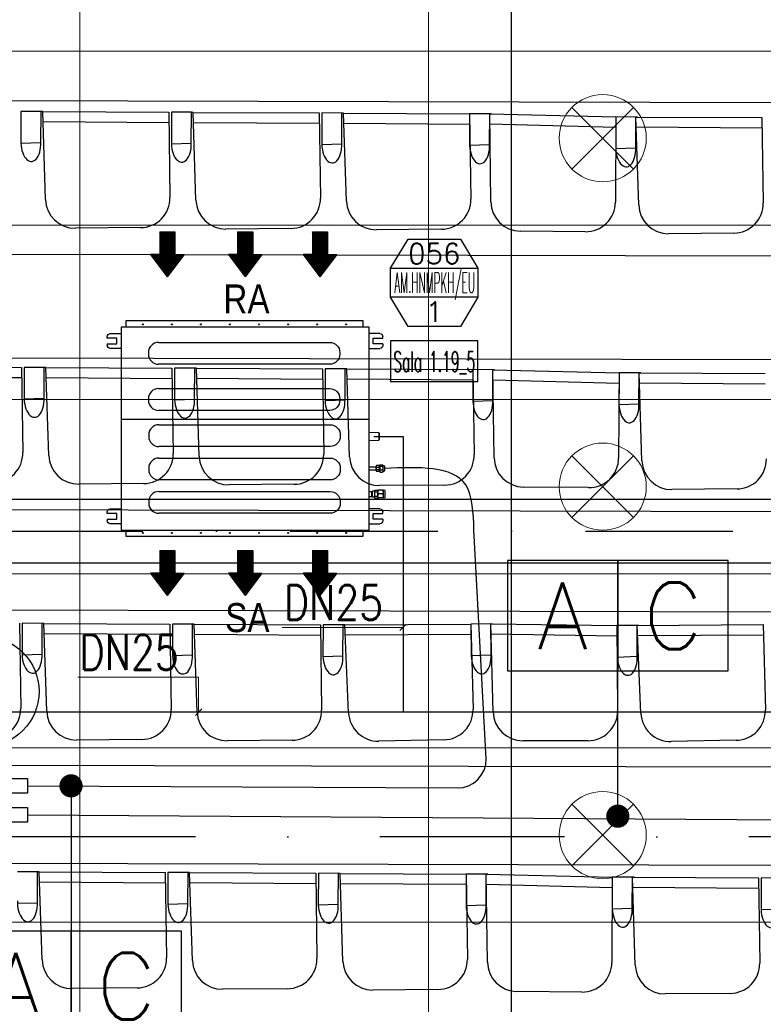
# Model space of a CAD drawing. Header units: millimetres. Extents: x -32221 to 212500, y 31663 to 93766.
# Tile 285 of 340: x 83692 to 86252, y 54230 to 57621. Entities that reach past the tile are written whole.
import ezdxf
from ezdxf.enums import TextEntityAlignment as Align

# ---------------------------------------------------------------- set-up
doc = ezdxf.new("R2010")
doc.units = ezdxf.units.MM
doc.linetypes.add('DASHDOTX2', pattern=[50.8, 25.4, -12.7, 0, -12.7])
for name, color, linetype in [('DVM_INDOOR', 104, 'Continuous'), ('DVM_INOUT_MARK', 3, 'Continuous'), ('DVM_INOUT_NAME', 7, 'Continuous'), ('DVM_JOINT', 1, 'Continuous'), ('DVM_PIPE', 3, 'Continuous'), ('DVM_PIPE_MARK', 6, 'Continuous'), ('osie', 250, 'Continuous'), ('Sciany', 250, 'Continuous'), ('skropliny', 5, 'Continuous'), ('Wyposazenie', 250, 'Continuous')]:
    doc.layers.add(name, color=color, linetype=linetype)
for name, color, linetype, lineweight in [('DVM_PMAT_MARK', 6, 'Continuous', 25), ('kasetony', 42, 'Continuous', 5), ('lampy', 30, 'Continuous', 9), ('opis', 250, 'Continuous', 15)]:
    doc.layers.add(name, color=color, linetype=linetype, lineweight=lineweight)
doc.styles.add('DVM_DEFAULT', font='romans.shx', dxfattribs={"bigfont": 'whgtxt.shx'})
doc.styles.get("Standard").update_dxf_attribs({"font": 'ARIALN.TTF'})

# ---------------------------------------------------------------- blocks, each defined once
blk = doc.blocks.new('INOUT_MARK')
at = {"layer": 'DVM_INOUT_MARK', "color": 0}
for p, q in [((-600, 1560), (600, 1560)), ((600, 1160), (-600, 1160))]:
    blk.add_line(p, q, dxfattribs=at)
blk.add_lwpolyline([(-360, 1960), (360, 1960), (600, 1560), (600, 1160), (360, 760), (-360, 760), (-600, 1160), (-600, 1560), (-360, 1960)], dxfattribs=at)
at = {"layer": 'DVM_INOUT_NAME'}
blk.add_lwpolyline([(-600, 0), (600, 0), (600, 560), (-600, 560)], close=True, dxfattribs=at)
at = {"layer": 'DVM_INOUT_MARK', "color": 0, "style": 'DVM_DEFAULT'}
for tag, p in [('CAP', (0, 1760)), ('NO', (0, 960))]:
    blk.add_attdef(tag, text='', height=280, dxfattribs=at).set_placement(p, align=Align.MIDDLE_CENTER)
for tag, width, p, p2 in [('MNAME', 0.53094, (-549, 1220), (563, 1220)), ('QTY', 0.517418, (710, 1220), (1089, 1220))]:
    blk.add_attdef(tag, text='', height=280, dxfattribs=dict(at, width=width)).set_placement(p, p2, align=Align.FIT)
at = {"layer": 'DVM_INOUT_NAME', "style": 'DVM_DEFAULT', "width": 1.097081}
blk.add_attdef('INAME', text='', height=280, dxfattribs=at).set_placement((-562, 134), (564, 134), align=Align.FIT)
blk = doc.blocks.new('Direction')
at = {"layer": 'DVM_INDOOR', "color": 1}
for p, q in [((-35, 693.8), (35, 693.8)), ((-35, 693.8), (-35, 588.8)), ((35, 693.8), (35, 588.8)), ((-35, 588.8), (-77, 588.8)), ((-77, 588.8), (0, 487.3)), ((77, 588.8), (0, 487.3)), ((35, 588.8), (77, 588.8))]:
    blk.add_line(p, q, dxfattribs=at)
blk = doc.blocks.new('ID_D_G_D_1_T')
at = {"layer": 'DVM_INDOOR'}
h = blk.add_hatch(dxfattribs=at)
h.set_pattern_fill('ANSI31', color=1, scale=0.75)
h.set_pattern_definition([(45, (-97.4602, 125.541), (-1.683798, 1.683798), [])])
h.paths.add_polyline_path([(-265.5, 522.6), (-207.8, 598.7), (-239.3, 598.7), (-239.3, 677.4), (-291.8, 677.4), (-291.8, 598.7), (-323.3, 598.7)])
h = blk.add_hatch(dxfattribs=at)
h.set_pattern_fill('ANSI31', color=1, scale=0.75)
h.set_pattern_definition([(45, (2.5398, 125.541), (-1.683798, 1.683798), [])])
h.paths.add_polyline_path([(2.5, 522.6), (60.3, 598.7), (28.8, 598.7), (28.8, 677.4), (-23.7, 677.4), (-23.7, 598.7), (-55.2, 598.7)])
h = blk.add_hatch(dxfattribs=at)
h.set_pattern_fill('ANSI31', color=1, scale=0.75)
h.set_pattern_definition([(45, (102.5398, 125.541), (-1.683798, 1.683798), [])])
h.paths.add_polyline_path([(260.1, 522.6), (317.8, 598.7), (286.3, 598.7), (286.3, 677.4), (233.8, 677.4), (233.8, 598.7), (202.3, 598.7)])
h = blk.add_hatch(dxfattribs=at)
h.set_pattern_fill('ANSI31', color=1, scale=0.75)
h.set_pattern_definition([(45, (-97.4602, -971.7816), (-1.683798, 1.683798), [])])
h.paths.add_polyline_path([(-265.5, -574.8), (-207.8, -498.6), (-239.3, -498.6), (-239.3, -419.9), (-291.8, -419.9), (-291.8, -498.6), (-323.3, -498.6)])
h = blk.add_hatch(dxfattribs=at)
h.set_pattern_fill('ANSI31', color=1, scale=0.75)
h.set_pattern_definition([(45, (2.5398, -971.7816), (-1.683798, 1.683798), [])])
h.paths.add_polyline_path([(2.5, -574.8), (60.3, -498.6), (28.8, -498.6), (28.8, -419.9), (-23.7, -419.9), (-23.7, -498.6), (-55.2, -498.6)])
h = blk.add_hatch(dxfattribs=at)
h.set_pattern_fill('ANSI31', color=1, scale=0.75)
h.set_pattern_definition([(45, (102.5398, -971.7816), (-1.683798, 1.683798), [])])
h.paths.add_polyline_path([(260.1, -574.8), (317.8, -498.6), (286.3, -498.6), (286.3, -419.9), (233.8, -419.9), (233.8, -498.6), (202.3, -498.6)])
at = {"layer": 'DVM_INDOOR', "color": 0}
for p, q in [((-424.9, 349.2), (-424.9, -350.8)), ((429, 349.2), (-424.9, 349.2)), ((409, 371), (-408.6, 371)), ((-408.6, 371), (-408.6, 349.2)), ((409, 349.2), (409, 371)), ((429, 275.6), (429, 349.2)), ((-472.2, 311.1), (-472.2, 316.6)), ((-439.2, 311.1), (-472.2, 311.1)), ((-462.2, 326.6), (-424.9, 326.6)), ((-439.2, 291.1), (-439.2, 311.1)), ((466.4, 326.6), (429, 326.6)), ((443.3, 291.1), (443.3, 311.1)), ((443.3, 311.1), (476.4, 311.1)), ((476.4, 311.1), (476.4, 316.6)), ((-472.2, 291.1), (-472.2, 285.6)), ((-472.2, 291.1), (-439.2, 291.1)), ((-424.9, 275.6), (-462.2, 275.6)), ((-295.6, 296.3), (293.4, 296.3)), ((429, -350.8), (429, 275.6)), ((429, 275.6), (466.4, 275.6)), ((473.4, 291.1), (443.3, 291.1)), ((476.4, 291.1), (473.4, 291.1)), ((476.4, 291.1), (476.4, 285.6)), ((-330.7, 261.2), (-330.7, 256.2)), ((328.5, 261.2), (328.5, 256.2)), ((293.4, 221.1), (-295.6, 221.1)), ((-295.6, 137.3), (293.4, 137.3)), ((-330.7, 102.2), (-330.7, 97.2)), ((328.5, 102.2), (328.5, 97.2)), ((293.4, 62.1), (-295.6, 62.1)), ((429, 31.3), (-424.9, 31.3)), ((-294.4, 12.9), (294.6, 12.9)), ((-329.5, -22.2), (-329.5, -27.2)), ((329.8, -22.2), (329.8, -27.2)), ((462.8, -14.8), (429, -13.6)), ((462.8, -14.8), (462.8, -27.3)), ((462.8, -27.3), (462.8, -39.9)), ((463.8, -15.8), (463.8, -38.9)), ((294.6, -62.3), (-294.4, -62.3)), ((429, -41.1), (462.8, -39.9)), ((-294.4, -102.1), (294.6, -102.1)), ((453.4, -133.2), (429, -133)), ((453.4, -130.3), (453.4, -130.8)), ((453.4, -137.4), (453.4, -130.8)), ((453.4, -137.4), (453.4, -130.8)), ((453.4, -142.7), (453.4, -133.2)), ((453.4, -142.7), (453.4, -133.2)), ((453.4, -142.7), (453.4, -133.2)), ((465.4, -128.1), (454.7, -128.1)), ((454.7, -133), (465.4, -133)), ((466.8, -126), (465.4, -127.4)), ((465.4, -128.2), (465.4, -127.4)), ((465.4, -148.4), (465.4, -128.2)), ((467.6, -125.3), (475.7, -125.3)), ((467.6, -130.2), (475.7, -130.2)), ((477.9, -127.4), (476.5, -126)), ((483.4, -130.4), (477.9, -127.4)), ((477.9, -128.2), (477.9, -127.4)), ((477.9, -148.4), (477.9, -128.2)), ((483.4, -145.4), (483.4, -130.4)), ((-329.5, -137.2), (-329.5, -142.2)), ((329.8, -137.2), (329.8, -142.2)), ((429, -142.7), (453.4, -142.7)), ((429, -142.7), (453.4, -142.7)), ((453.4, -137.4), (453.4, -138.4)), ((453.4, -145), (453.4, -138.4)), ((453.4, -145), (453.4, -145.5)), ((465.4, -142.8), (454.7, -142.8)), ((465.4, -147.7), (454.7, -147.7)), ((465.4, -148.4), (466.8, -149.8)), ((467.6, -142.8), (475.7, -142.8)), ((467.6, -150.5), (475.7, -150.5)), ((476.5, -149.8), (477.9, -148.4)), ((477.9, -148.4), (483.4, -145.4)), ((294.6, -177.3), (-294.4, -177.3)), ((-294.4, -217.1), (294.6, -217.1)), ((438.3, -218), (429, -217.9)), ((429, -233.9), (438.3, -233.9)), ((429, -233.9), (438.3, -233.9)), ((440.3, -216.4), (438.3, -218)), ((438.3, -225.9), (438.3, -218)), ((438.3, -233.9), (438.3, -218)), ((438.3, -233.9), (438.3, -225.9)), ((438.3, -233.9), (440.3, -235.4)), ((448.6, -216.4), (440.3, -216.4)), ((440.3, -235.4), (440.3, -216.4)), ((440.3, -235.4), (448.6, -235.4)), ((448.6, -218.9), (448.6, -212)), ((448.6, -212), (458.6, -212)), ((458.6, -218.9), (448.6, -218.9)), ((448.6, -232.8), (448.6, -218.9)), ((448.6, -232.8), (458.6, -232.8)), ((448.6, -239.7), (448.6, -232.8)), ((458.6, -212), (458.6, -218.9)), ((458.9, -216.3), (458.6, -216.3)), ((458.6, -218.9), (458.6, -232.8)), ((458.6, -232.8), (458.6, -239.7)), ((458.6, -235.3), (458.9, -235.3)), ((459.4, -212.2), (458.9, -212.7)), ((458.9, -238.7), (458.9, -212.7)), ((476.3, -212.2), (461.5, -212.2)), ((476.3, -212.2), (461.5, -212.2)), ((476.3, -225.7), (461.5, -225.7)), ((478.9, -212.7), (478.4, -212.2)), ((484.9, -213.7), (478.9, -212.7)), ((478.9, -238.7), (478.9, -212.7)), ((484.9, -237.7), (484.9, -213.7)), ((-329.5, -252.2), (-329.5, -257.2)), ((329.8, -252.2), (329.8, -257.2)), ((448.6, -239.7), (458.6, -239.7)), ((458.9, -238.7), (459.4, -239.2)), ((476.3, -239.2), (461.5, -239.2)), ((478.4, -239.2), (478.9, -238.7)), ((478.9, -238.7), (484.9, -237.7)), ((-472.2, -292.7), (-472.2, -287.2)), ((-439.2, -292.7), (-472.2, -292.7)), ((-462.2, -277.2), (-424.9, -277.2)), ((-439.2, -312.7), (-439.2, -292.7)), ((294.6, -292.3), (-294.4, -292.3)), ((466.4, -277.2), (429, -277.2)), ((443.3, -312.7), (443.3, -292.7)), ((443.3, -292.7), (476.4, -292.7)), ((476.4, -292.7), (476.4, -287.2)), ((-472.2, -312.7), (-472.2, -318.2)), ((-472.2, -312.7), (-439.2, -312.7)), ((-424.9, -328.2), (-462.2, -328.2)), ((429, -328.2), (466.4, -328.2)), ((473.4, -312.7), (443.3, -312.7)), ((476.4, -312.7), (473.4, -312.7)), ((476.4, -312.7), (476.4, -318.2)), ((-424.9, -350.8), (429, -350.8)), ((-408.6, -350.8), (-408.6, -371)), ((-408.6, -371), (-408.1, -371)), ((-408.1, -371), (409, -371)), ((409, -371), (409, -351.3))]:
    blk.add_line(p, q, dxfattribs=at)
for centre in [(-349.9, 358.4), (-249.9, 358.4), (-149.9, 358.4), (-49.9, 358.4), (50.1, 358.4), (150.1, 358.4), (250.1, 358.4), (350.1, 358.4), (-349.9, -360), (-249.9, -360), (-149.9, -360), (-49.9, -360), (50.1, -360), (150.1, -360), (250.1, -360), (350.1, -360)]:
    blk.add_circle(centre, 1.6, dxfattribs=at)
at = {"layer": 'DVM_INDOOR', "color": 0, "extrusion": (0, 0, -1)}
for centre, radius, start, end in [((462.2, 316.6), 10, 0, 90), ((-466.4, 316.6), 10, 90, 180), ((462.2, 285.6), 10, 270, 0), ((-293.4, 261.2), 35.1, 90, 180), ((-466.4, 285.6), 10, 180, 270), ((-293.4, 256.2), 35.1, 180, 270), ((-293.4, 102.2), 35.1, 90, 180), ((-293.4, 97.2), 35.1, 180, 270), ((-294.6, -22.2), 35.1, 90, 180), ((-294.6, -27.2), 35.1, 180, 270), ((-294.6, -137.2), 35.1, 90, 180), ((-294.6, -142.2), 35.1, 180, 270), ((-294.6, -252.2), 35.1, 90, 180), ((-294.6, -257.2), 35.1, 180, 270), ((462.2, -287.2), 10, 0, 90), ((-466.4, -287.2), 10, 90, 180), ((462.2, -318.2), 10, 270, 0), ((-466.4, -318.2), 10, 180, 270), ((-409.5, -351.3), 0.5, 360, 90)]:
    blk.add_arc(centre, radius, start, end, dxfattribs=at)
at = {"layer": 'DVM_INDOOR', "color": 0}
for centre, radius, start, end in [((-295.6, 261.2), 35.1, 90, 180), ((-295.6, 256.2), 35.1, 180, 270), ((-295.6, 102.2), 35.1, 90, 180), ((-295.6, 97.2), 35.1, 180, 270), ((-294.4, -22.2), 35.1, 90, 180), ((-294.4, -27.2), 35.1, 180, 270), ((462.8, -15.8), 1, 0, 88.2), ((462.8, -38.9), 1, 271.8, 0), ((-294.4, -137.2), 35.1, 90, 180), ((-294.4, -142.2), 35.1, 180, 270), ((-294.4, -252.2), 35.1, 90, 180), ((-294.4, -257.2), 35.1, 180, 270)]:
    blk.add_arc(centre, radius, start, end, dxfattribs=at)
for points, knots in [([(454.7, -128.1), (454.7, -128.1), (454.6, -128.1), (454.4, -128.1), (454, -128.3), (453.7, -128.5), (453.6, -128.8), (453.5, -129.1), (453.4, -129.4), (453.4, -129.8), (453.4, -130.1), (453.4, -130.3)], [0, 0, 0, 0, 0.000013, 0.069041, 0.139275, 0.284826, 0.389711, 0.496275, 0.619531, 0.743075, 1, 1, 1, 1]), ([(453.4, -130.8), (453.4, -131), (453.4, -131.3), (453.4, -131.7), (453.5, -132), (453.6, -132.3), (453.8, -132.6), (454.1, -132.9), (454.4, -133), (454.6, -133), (454.7, -133), (454.7, -133)], [0, 0, 0, 0, 0.239182, 0.362776, 0.485496, 0.613466, 0.749358, 0.877858, 0.939112, 0.970034, 1, 1, 1, 1]), ([(454.7, -133), (454.7, -133), (454.6, -133), (454.4, -133.1), (454.1, -133.3), (453.8, -133.8), (453.6, -134.3), (453.5, -134.9), (453.4, -135.6), (453.4, -136.4), (453.4, -137), (453.4, -137.4)], [0, 0, 0, 0, 0.029886, 0.060825, 0.121941, 0.2487, 0.371948, 0.49607, 0.618809, 0.742992, 1, 1, 1, 1]), ([(467.6, -125.3), (466.6, -126.1), (465.9, -126.9), (465.9, -128.6), (466.6, -129.4), (467.6, -130.2)], [0, 0, 0, 0, 0.5, 0.5, 1, 1, 1, 1]), ([(467.6, -130.2), (467.1, -131.2), (466.7, -132.2), (466.1, -134.3), (465.9, -135.4), (465.9, -138.7), (466.6, -140.8), (467.6, -142.8)], [0, 0, 0, 0, 0.25, 0.25, 0.5, 0.5, 1, 1, 1, 1]), ([(475.7, -130.2), (476.7, -129.4), (477.4, -128.6), (477.4, -126.9), (476.7, -126.1), (475.7, -125.3)], [0, 0, 0, 0, 0.5, 0.5, 1, 1, 1, 1]), ([(475.7, -142.8), (476.2, -141.8), (476.6, -140.8), (477.2, -138.7), (477.4, -137.6), (477.4, -134.3), (476.7, -132.2), (475.7, -130.2)], [0, 0, 0, 0, 0.25, 0.25, 0.5, 0.5, 1, 1, 1, 1]), ([(453.4, -138.4), (453.4, -138.8), (453.4, -139.4), (453.4, -140.2), (453.5, -140.8), (453.6, -141.5), (453.8, -142.1), (454.1, -142.5), (454.4, -142.8), (454.6, -142.8), (454.7, -142.8), (454.7, -142.8)], [0, 0, 0, 0, 0.239, 0.36254, 0.485088, 0.61328, 0.74929, 0.877829, 0.939097, 0.970051, 1, 1, 1, 1]), ([(454.7, -142.8), (454.6, -142.8), (454.5, -142.8), (454.3, -142.9), (454, -143), (453.7, -143.3), (453.6, -143.5), (453.5, -143.8), (453.4, -144.1), (453.4, -144.5), (453.4, -144.8), (453.4, -145)], [0, 0, 0, 0, 0.033947, 0.069512, 0.139705, 0.28517, 0.390004, 0.496517, 0.619714, 0.743198, 1, 1, 1, 1]), ([(453.4, -145.5), (453.4, -145.7), (453.4, -146), (453.4, -146.4), (453.5, -146.7), (453.6, -147.1), (453.8, -147.4), (454.1, -147.6), (454.4, -147.7), (454.6, -147.7), (454.7, -147.7), (454.7, -147.7)], [0, 0, 0, 0, 0.239181, 0.362773, 0.485493, 0.613462, 0.749353, 0.877854, 0.939109, 0.970033, 1, 1, 1, 1]), ([(467.6, -142.8), (467.1, -143.4), (466.7, -144), (466.1, -145.3), (465.9, -146), (465.9, -148), (466.6, -149.3), (467.6, -150.5)], [0, 0, 0, 0, 0.25, 0.25, 0.5, 0.5, 1, 1, 1, 1]), ([(475.7, -150.5), (476.2, -149.9), (476.6, -149.3), (477.2, -148), (477.4, -147.3), (477.4, -145.3), (476.7, -144), (475.7, -142.8)], [0, 0, 0, 0, 0.25, 0.25, 0.5, 0.5, 1, 1, 1, 1]), ([(461.5, -212.2), (461.4, -212.2), (461.2, -212.2), (460.9, -212.2), (460.8, -212.2), (460.6, -212.2), (460.6, -212.2), (460.4, -212.2), (460.3, -212.2), (460.1, -212.2), (459.8, -212.2), (459.7, -212.2), (459.5, -212.2), (459.5, -212.2), (459.5, -212.2), (459.4, -212.2), (459.4, -212.2), (459.4, -212.2), (459.4, -212.2), (459.4, -212.2)], [0, 0, 0, 0, 0.125462, 0.125462, 0.250924, 0.250924, 0.313655, 0.313655, 0.376386, 0.501849, 0.501849, 0.752773, 0.752773, 0.878235, 0.878235, 0.940966, 0.972332, 0.972332, 1, 1, 1, 1]), ([(461.5, -225.7), (460.9, -224.7), (460.4, -223.6), (459.7, -221.4), (459.4, -220.2), (459.4, -216.6), (460.3, -214.4), (461.5, -212.2)], [0, 0, 0, 0, 0.25, 0.25, 0.5, 0.5, 1, 1, 1, 1]), ([(461.5, -239.2), (460.9, -238.2), (460.4, -237.1), (459.7, -234.9), (459.4, -233.7), (459.4, -230.1), (460.3, -227.9), (461.5, -225.7)], [0, 0, 0, 0, 0.25, 0.25, 0.5, 0.5, 1, 1, 1, 1]), ([(460.1, -212.2), (460.2, -212.2), (460.2, -212.2), (460.4, -212.2), (460.4, -212.2), (460.4, -212.2), (460.5, -212.2), (460.6, -212.2), (460.8, -212.2), (460.9, -212.2), (461.2, -212.2), (461.4, -212.2), (461.5, -212.2)], [0, 0, 0, 0, 0.181781, 0.181781, 0.249966, 0.249966, 0.318151, 0.454521, 0.454521, 0.72726, 0.72726, 1, 1, 1, 1]), ([(476.3, -225.7), (477, -224.7), (477.5, -223.6), (478.2, -221.4), (478.4, -220.2), (478.4, -216.6), (477.6, -214.4), (476.3, -212.2)], [0, 0, 0, 0, 0.25, 0.25, 0.5, 0.5, 1, 1, 1, 1]), ([(476.3, -212.2), (476.5, -212.2), (476.6, -212.2), (476.9, -212.2), (477.1, -212.2), (477.2, -212.2), (477.3, -212.2), (477.4, -212.2), (477.6, -212.2), (477.8, -212.2), (478, -212.2), (478.2, -212.2), (478.3, -212.2), (478.4, -212.2), (478.4, -212.2), (478.4, -212.2), (478.4, -212.2), (478.4, -212.2), (478.4, -212.2), (478.4, -212.2), (478.4, -212.2), (478.4, -212.2), (478.3, -212.2), (478.2, -212.2), (478, -212.2), (477.8, -212.2), (477.7, -212.2), (477.5, -212.2), (477.5, -212.2), (477.4, -212.2), (477.3, -212.2), (477.2, -212.2), (477.1, -212.2), (476.9, -212.2), (476.6, -212.2), (476.5, -212.2), (476.3, -212.2)], [0, 0, 0, 0, 0.0625, 0.0625, 0.125, 0.125, 0.15625, 0.15625, 0.1875, 0.25, 0.25, 0.375, 0.375, 0.4375, 0.4375, 0.46875, 0.484375, 0.484375, 0.5, 0.5, 0.5625, 0.5625, 0.625, 0.625, 0.75, 0.75, 0.8125, 0.8125, 0.828125, 0.828125, 0.84375, 0.875, 0.875, 0.9375, 0.9375, 1, 1, 1, 1]), ([(476.3, -239.2), (477, -238.2), (477.5, -237.1), (478.2, -234.9), (478.4, -233.7), (478.4, -230.1), (477.6, -227.9), (476.3, -225.7)], [0, 0, 0, 0, 0.25, 0.25, 0.5, 0.5, 1, 1, 1, 1]), ([(459.4, -239.2), (459.4, -239.2), (459.4, -239.2), (459.4, -239.2), (459.4, -239.2), (459.5, -239.2), (459.5, -239.2), (459.5, -239.2), (459.7, -239.2), (459.8, -239.2), (460.1, -239.2), (460.3, -239.2), (460.4, -239.2), (460.6, -239.2), (460.6, -239.2), (460.8, -239.2), (460.9, -239.2), (461.2, -239.2), (461.4, -239.2), (461.5, -239.2)], [0, 0, 0, 0, 0.027668, 0.027668, 0.059034, 0.121765, 0.121765, 0.247227, 0.247227, 0.498151, 0.498151, 0.623614, 0.686345, 0.686345, 0.749076, 0.749076, 0.874538, 0.874538, 1, 1, 1, 1]), ([(478.4, -239.2), (478.4, -239.2), (478.4, -239.2), (478.4, -239.2), (478.4, -239.2), (478.4, -239.2), (478.4, -239.2), (478.3, -239.2), (478.2, -239.2), (478, -239.2), (477.8, -239.2), (477.6, -239.2), (477.4, -239.2), (477.3, -239.2), (477.2, -239.2), (477.1, -239.2), (476.9, -239.2), (476.6, -239.2), (476.5, -239.2), (476.3, -239.2)], [0, 0, 0, 0, 0.027668, 0.027668, 0.059034, 0.121765, 0.121765, 0.247227, 0.247227, 0.498151, 0.498151, 0.623614, 0.686345, 0.686345, 0.749076, 0.749076, 0.874538, 0.874538, 1, 1, 1, 1])]:
    blk.add_open_spline(points, degree=3, knots=knots, dxfattribs=at)
for points in [[(467.6, -150.5), (467.3, -150.3), (467, -150), (466.8, -149.8)], [(476.5, -149.8), (476.3, -150), (476, -150.3), (475.7, -150.5)]]:
    blk.add_open_spline(points, degree=3, dxfattribs=at)
at = {"layer": 'DVM_INDOOR', "xscale": 0.75, "yscale": 0.75, "zscale": 0.75}
for p in [(-265.5, 157.1), (2.5, 157.1), (260.1, 157.1), (-265.5, -940.3), (2.5, -940.3), (260.1, -940.3)]:
    blk.add_blockref('Direction', p, dxfattribs=at)
at = {"layer": 'DVM_INDOOR', "color": 2}
for s, p in [('RA', (86.6, 365.9)), ('SA', (86.6, -731.4))]:
    blk.add_text(s, height=100, dxfattribs=at).set_placement(p, align=Align.BOTTOM_RIGHT)
blk = doc.blocks.new('AC_RF')
at = {"layer": 'DVM_JOINT'}
blk.add_lwpolyline([(-150, 25), (-150, -25), (-42.3, -25), (57.7, -125), (150, -125), (150, -75), (78.4, -75), (28.4, -25), (150, -25), (150, 25), (-150, 25)], dxfattribs=at)
blk = doc.blocks.new('PIPE_MARK_LG')
at = {"layer": 'DVM_PIPE_MARK', "color": 0}
for p, q in [((0, 190), (-380, 190)), ((-380, 190), (-380, -190)), ((380, 190), (0, 190)), ((0, 190), (0, -190)), ((0, -190), (0, 190)), ((380, -190), (380, 190)), ((-380, -190), (0, -190)), ((0, -190), (380, -190))]:
    blk.add_line(p, q, dxfattribs=at)
at = {"layer": 'DVM_PIPE_MARK', "color": 0, "style": 'DVM_DEFAULT'}
for tag, p in [('L', (-190, 0)), ('G', (190, 0))]:
    blk.add_attdef(tag, text='', height=230, dxfattribs=at).set_placement(p, align=Align.MIDDLE)
blk = doc.blocks.new('PMAT_MARK')
at = {"layer": 'DVM_PMAT_MARK'}
blk.add_circle((0, 0), 190, dxfattribs=at)
at = {"layer": 'DVM_PMAT_MARK', "style": 'DVM_DEFAULT', "width": 0.8}
blk.add_attdef('$SYM', text='', height=210, dxfattribs=at).set_placement((0, 0), align=Align.MIDDLE)

msp = doc.modelspace()

# ---------------------------------------------------------------- linework, layer by layer
at = {"layer": 'DVM_PIPE'}
for points in [[(83719.177, 54982.791), (85198.708, 54975.209, 0.41421356), (85298.708, 55075.209), (85256.144, 55863.785)], [(83719.177, 54882.399), (87903.027, 54855.477, 0.41421356), (88003.027, 54955.477), (87957.67, 55775.989)]]:
    msp.add_lwpolyline(points, format="xyb", dxfattribs=at)
msp.add_spline([(85256.144, 55863.785), (85227.771, 56018.767), (84949.561, 56075.378)], degree=3, dxfattribs=at)
at = {"layer": 'DVM_PIPE_MARK'}
for p, q in [((85751.614, 54878.022), (85751.614, 55378.022)), ((83869.177, 54982.399), (83869.177, 54482.399))]:
    msp.add_line(p, q, dxfattribs=at)
at = {"layer": 'DVM_PIPE_MARK', "const_width": 40}
for points in [[(83849.177, 54982.399, -1), (83889.177, 54982.399, -1), (83889.177, 54982.399, -1)], [(85731.614, 54878.022, -1), (85771.614, 54878.022, -1), (85771.614, 54878.022, -1)]]:
    msp.add_lwpolyline(points, format="xyb", close=True, dxfattribs=at)
at = {"layer": 'kasetony'}
for p, q in [((83899.475, 57512.853), (83899.475, 58112.853)), ((83899.475, 58112.853), (83899.475, 57512.853)), ((85099.475, 57512.853), (85099.475, 58112.853)), ((85099.475, 58112.853), (85099.475, 57512.853)), ((82699.475, 57512.853), (83899.475, 57512.853)), ((83899.475, 57512.853), (82699.475, 57512.853)), ((83899.475, 57512.853), (85099.475, 57512.853)), ((83899.475, 56912.853), (83899.475, 57512.853)), ((83899.475, 57512.853), (83899.475, 56912.853)), ((85099.475, 57512.853), (83899.475, 57512.853)), ((85099.475, 57512.853), (86299.475, 57512.853)), ((85099.475, 56912.853), (85099.475, 57512.853)), ((85099.475, 57512.853), (85099.475, 56912.853)), ((86299.475, 57512.853), (85099.475, 57512.853)), ((82699.475, 56912.853), (83899.475, 56912.853)), ((83899.475, 56912.853), (82699.475, 56912.853)), ((83899.475, 56912.853), (85099.475, 56912.853)), ((83899.475, 56312.853), (83899.475, 56912.853)), ((83899.475, 56912.853), (83899.475, 56312.853)), ((85099.475, 56912.853), (83899.475, 56912.853)), ((85099.475, 56912.853), (86299.475, 56912.853)), ((85099.475, 56312.853), (85099.475, 56912.853)), ((85099.475, 56912.853), (85099.475, 56312.853)), ((86299.475, 56912.853), (85099.475, 56912.853)), ((82699.475, 56312.853), (83899.475, 56312.853)), ((83899.475, 56312.853), (82699.475, 56312.853)), ((83899.475, 56312.853), (85099.475, 56312.853)), ((83899.475, 55712.853), (83899.475, 56312.853)), ((83899.475, 56312.853), (83899.475, 55712.853)), ((85099.475, 56312.853), (83899.475, 56312.853)), ((85099.475, 56312.853), (86299.475, 56312.853)), ((85099.475, 55712.853), (85099.475, 56312.853)), ((85099.475, 56312.853), (85099.475, 55712.853)), ((86299.475, 56312.853), (85099.475, 56312.853)), ((82699.475, 55712.853), (83899.475, 55712.853)), ((83899.475, 55712.853), (82699.475, 55712.853)), ((83899.475, 55712.853), (85099.475, 55712.853)), ((83899.475, 55112.853), (83899.475, 55712.853)), ((83899.475, 55712.853), (83899.475, 55112.853)), ((85099.475, 55712.853), (83899.475, 55712.853)), ((85099.475, 55712.853), (86299.475, 55712.853)), ((85099.475, 55112.853), (85099.475, 55712.853)), ((85099.475, 55712.853), (85099.475, 55112.853)), ((86299.475, 55712.853), (85099.475, 55712.853)), ((82699.475, 55112.853), (83899.475, 55112.853)), ((83899.475, 55112.853), (82699.475, 55112.853)), ((83899.475, 55112.853), (85099.475, 55112.853)), ((83899.475, 54512.853), (83899.475, 55112.853)), ((83899.475, 55112.853), (83899.475, 54512.853)), ((85099.475, 55112.853), (83899.475, 55112.853)), ((85099.475, 55112.853), (86299.475, 55112.853)), ((85099.475, 54512.853), (85099.475, 55112.853)), ((85099.475, 55112.853), (85099.475, 54512.853)), ((86299.475, 55112.853), (85099.475, 55112.853)), ((82699.475, 54512.853), (83899.475, 54512.853)), ((83899.475, 54512.853), (82699.475, 54512.853)), ((83899.475, 54512.853), (85099.475, 54512.853)), ((83899.475, 53912.853), (83899.475, 54512.853)), ((83899.475, 54512.853), (83899.475, 53912.853)), ((85099.475, 54512.853), (83899.475, 54512.853)), ((85099.475, 54512.853), (86299.475, 54512.853)), ((85099.475, 53912.853), (85099.475, 54512.853)), ((85099.475, 54512.853), (85099.475, 53912.853)), ((86299.475, 54512.853), (85099.475, 54512.853))]:
    msp.add_line(p, q, dxfattribs=at)
at = {"layer": 'lampy'}
for p, q in [((85593.409, 57318.919), (85805.542, 57106.787)), ((85805.542, 57318.919), (85593.409, 57106.787)), ((85593.409, 56118.919), (85805.542, 55906.787)), ((85805.542, 56118.919), (85593.409, 55906.787)), ((85593.409, 54918.919), (85805.542, 54706.787)), ((85805.542, 54918.919), (85593.409, 54706.787))]:
    msp.add_line(p, q, dxfattribs=at)
for centre in [(85699.475, 57212.853), (85699.475, 56012.853), (85699.475, 54812.853)]:
    msp.add_circle(centre, 150, dxfattribs=at)
at = {"layer": 'opis'}
for p, q in [((84596.199, 55528.303), (85012.04, 55528.303)), ((85000.799, 55517.068), (85023.269, 55539.538)), ((83892.599, 55356.552), (84308.44, 55356.552)), ((84308.44, 55356.552), (84308.434, 55236.321)), ((84297.199, 55225.086), (84319.669, 55247.556))]:
    msp.add_line(p, q, dxfattribs=at)
at = {"layer": 'osie'}
for p, q in [((85384.008, 64401.551), (85384.008, 32871.067)), ((79543.589, 55969.721), (89775.61, 55969.721)), ((89745.903, 55749.721), (79543.189, 55749.721))]:
    msp.add_line(p, q, dxfattribs=at)
at = {"layer": 'osie', "linetype": 'DASHDOTX2', "ltscale": 20}
msp.add_line((79543.389, 55859.721), (89760.757, 55859.721), dxfattribs=at)
at = {"layer": 'osie', "linetype": 'DASHDOTX2', "ltscale": 25}
msp.add_line((93188.295, 54807.176), (77303.49, 54807.176), dxfattribs=at)
at = {"layer": 'Sciany'}
for p, q in [((86310.026, 57335.192), (79640.271, 57350.908)), ((86302.128, 56449.492), (79639.388, 56465.185)), ((86314.034, 55580.983), (79638.522, 55596.704)), ((86306.97, 54708.228), (79637.653, 54723.936))]:
    msp.add_line(p, q, dxfattribs=at)
at = {"layer": 'skropliny'}
for p, q in [((84912.064, 56186.139), (85012.064, 56186.139)), ((85012.064, 56186.139), (85012.016, 55236.273)), ((87711.095, 55236.139), (79766.042, 55236.534))]:
    msp.add_line(p, q, dxfattribs=at)
at = {"layer": 'Wyposazenie'}
for p, q in [((83696.712, 57304.901), (83696.558, 57196.193)), ((83696.712, 57304.901), (83696.558, 57196.193)), ((83765.88, 57304.552), (83696.712, 57304.901)), ((83771.541, 57304.523), (83696.712, 57304.901)), ((83765.344, 57198.416), (83765.88, 57304.552)), ((83765.344, 57198.416), (83765.88, 57304.552)), ((83771.541, 57304.523), (84205.558, 57302.331)), ((83781.328, 57001.644), (83771.541, 57304.523)), ((84205.558, 57302.331), (84209.862, 57008.513)), ((84214.623, 57302.286), (84214.469, 57193.578)), ((84214.623, 57302.286), (84214.469, 57193.578)), ((84283.791, 57301.936), (84214.623, 57302.286)), ((84289.452, 57301.908), (84214.623, 57302.286)), ((84283.255, 57195.801), (84283.791, 57301.936)), ((84283.255, 57195.801), (84283.791, 57301.936)), ((84289.452, 57301.908), (84723.468, 57299.716)), ((84299.239, 56999.028), (84289.452, 57301.908)), ((84723.468, 57299.716), (84727.773, 57005.897)), ((84732.534, 57299.67), (84732.38, 57190.962)), ((84732.534, 57299.67), (84732.38, 57190.962)), ((84801.702, 57299.321), (84732.534, 57299.67)), ((84807.363, 57299.292), (84732.534, 57299.67)), ((84801.166, 57193.185), (84801.702, 57299.321)), ((84801.166, 57193.185), (84801.702, 57299.321)), ((84807.363, 57299.292), (85241.379, 57297.1)), ((84817.15, 56996.413), (84807.363, 57299.292)), ((85241.379, 57297.1), (85241.225, 57188.392)), ((85241.379, 57297.1), (85241.225, 57188.392)), ((85241.379, 57297.1), (85245.684, 57003.282)), ((85310.547, 57296.751), (85241.379, 57297.1)), ((85316.208, 57296.722), (85241.379, 57297.1)), ((85310.011, 57190.615), (85310.547, 57296.751)), ((85310.011, 57190.615), (85310.547, 57296.751)), ((85310.547, 57296.751), (85744.441, 57286.208)), ((85314.504, 56993.739), (85310.547, 57296.751)), ((85744.441, 57286.208), (85743.091, 56992.361)), ((85744.441, 57286.208), (85744.287, 57177.5)), ((85744.441, 57286.208), (85744.287, 57177.5)), ((85813.608, 57285.859), (85744.441, 57286.208)), ((85819.27, 57285.83), (85744.441, 57286.208)), ((85813.072, 57179.723), (85813.608, 57285.859)), ((85813.072, 57179.723), (85813.608, 57285.859)), ((85813.608, 57285.859), (86247.625, 57283.667)), ((85823.396, 56982.979), (85813.608, 57285.859)), ((86247.625, 57283.667), (86251.929, 56989.848)), ((83772.821, 57270.101), (84206.076, 57266.971)), ((84290.732, 57267.486), (84723.986, 57264.355)), ((84808.642, 57264.87), (85241.897, 57261.74)), ((85311.164, 57262.311), (85744.278, 57250.844)), ((85814.888, 57251.436), (86248.143, 57248.306)), ((83696.558, 57196.193), (83765.344, 57198.416)), ((83696.558, 57196.193), (83765.344, 57198.416)), ((84214.469, 57193.578), (84283.255, 57195.801)), ((84214.469, 57193.578), (84283.255, 57195.801)), ((84732.38, 57190.962), (84801.166, 57193.185)), ((84732.38, 57190.962), (84801.166, 57193.185)), ((85241.225, 57188.392), (85310.011, 57190.615)), ((85241.225, 57188.392), (85310.011, 57190.615)), ((85744.287, 57177.5), (85813.072, 57179.723)), ((85744.287, 57177.5), (85813.072, 57179.723)), ((84108.585, 56904.788), (83884.451, 56902.718)), ((84626.496, 56902.173), (84402.361, 56900.103)), ((85144.407, 56899.557), (84920.272, 56897.487)), ((85639.837, 56890.604), (85415.704, 56892.848)), ((86150.653, 56886.123), (85926.518, 56884.054)), ((86317.099, 56806.447), (81114.688, 56818.7)), ((83264.792, 56425.935), (83698.808, 56423.743)), ((83698.808, 56423.743), (83703.112, 56129.925)), ((83707.874, 56423.698), (83707.719, 56314.99)), ((83707.874, 56423.698), (83707.719, 56314.99)), ((83777.041, 56423.348), (83707.874, 56423.698)), ((83782.703, 56423.32), (83707.874, 56423.698)), ((83776.505, 56317.213), (83777.041, 56423.348)), ((83776.505, 56317.213), (83777.041, 56423.348)), ((83782.703, 56423.32), (84216.719, 56421.128)), ((83792.49, 56120.44), (83782.703, 56423.32)), ((83266.071, 56391.513), (83699.326, 56388.383)), ((83783.982, 56388.898), (84217.237, 56385.768)), ((84216.719, 56421.128), (84221.023, 56127.309)), ((84225.785, 56421.082), (84225.63, 56312.374)), ((84225.785, 56421.082), (84225.63, 56312.374)), ((84294.952, 56420.733), (84225.785, 56421.082)), ((84300.613, 56420.704), (84225.785, 56421.082)), ((84294.416, 56314.597), (84294.952, 56420.733)), ((84294.416, 56314.597), (84294.952, 56420.733)), ((84300.613, 56420.704), (84734.63, 56418.512)), ((84310.401, 56117.825), (84300.613, 56420.704)), ((84734.63, 56418.512), (84738.934, 56124.694)), ((84743.696, 56418.467), (84743.541, 56309.759)), ((84743.696, 56418.467), (84743.541, 56309.759)), ((84812.863, 56418.117), (84743.696, 56418.467)), ((84818.524, 56418.089), (84743.696, 56418.467)), ((84812.327, 56311.981), (84812.863, 56418.117)), ((84812.327, 56311.981), (84812.863, 56418.117)), ((84818.524, 56418.089), (85252.541, 56415.897)), ((84828.312, 56115.209), (84818.524, 56418.089)), ((85252.541, 56415.897), (85252.387, 56307.189)), ((85252.541, 56415.897), (85252.387, 56307.189)), ((85252.541, 56415.897), (85256.845, 56122.078)), ((85321.708, 56415.547), (85252.541, 56415.897)), ((85327.37, 56415.519), (85252.541, 56415.897)), ((85321.172, 56309.412), (85321.708, 56415.547)), ((85321.172, 56309.412), (85321.708, 56415.547)), ((85321.708, 56415.547), (85755.603, 56405.004)), ((85325.666, 56112.536), (85321.708, 56415.547)), ((85755.603, 56405.004), (85754.252, 56111.157)), ((85755.603, 56405.004), (85755.448, 56296.296)), ((85755.603, 56405.004), (85755.448, 56296.296)), ((85824.77, 56404.655), (85755.603, 56405.004)), ((85830.431, 56404.626), (85755.603, 56405.004)), ((85824.234, 56298.519), (85824.77, 56404.655)), ((85824.234, 56298.519), (85824.77, 56404.655)), ((85824.77, 56404.655), (86258.787, 56402.463)), ((85834.557, 56101.775), (85824.77, 56404.655)), ((84301.893, 56386.282), (84735.148, 56383.152)), ((84819.804, 56383.667), (85253.059, 56380.536)), ((85322.326, 56381.107), (85755.44, 56369.641)), ((85826.05, 56370.233), (86259.305, 56367.103)), ((83707.719, 56314.99), (83776.505, 56317.213)), ((83707.719, 56314.99), (83776.505, 56317.213)), ((84225.63, 56312.374), (84294.416, 56314.597)), ((84225.63, 56312.374), (84294.416, 56314.597)), ((84743.541, 56309.759), (84812.327, 56311.981)), ((84743.541, 56309.759), (84812.327, 56311.981)), ((85252.387, 56307.189), (85321.172, 56309.412)), ((85252.387, 56307.189), (85321.172, 56309.412)), ((85755.448, 56296.296), (85824.234, 56298.519)), ((85755.448, 56296.296), (85824.234, 56298.519)), ((84119.747, 56023.585), (83895.612, 56021.515)), ((84637.658, 56020.969), (84413.523, 56018.899)), ((85155.569, 56018.353), (84931.434, 56016.284)), ((85650.998, 56009.401), (85426.865, 56011.644)), ((86161.814, 56004.92), (85937.68, 56002.85)), ((86315.027, 55926.539), (81116.904, 55938.782)), ((83691.718, 55542.44), (83696.022, 55248.621)), ((83700.784, 55542.394), (83700.629, 55433.686)), ((83700.784, 55542.394), (83700.629, 55433.686)), ((83769.951, 55542.045), (83700.784, 55542.394)), ((83775.612, 55542.016), (83700.784, 55542.394)), ((83769.415, 55435.909), (83769.951, 55542.045)), ((83769.415, 55435.909), (83769.951, 55542.045)), ((83775.612, 55542.016), (84209.629, 55539.824)), ((83785.4, 55239.137), (83775.612, 55542.016)), ((83776.892, 55507.594), (84210.147, 55504.464)), ((84209.629, 55539.824), (84213.933, 55246.006)), ((84218.694, 55539.779), (84218.54, 55431.071)), ((84218.694, 55539.779), (84218.54, 55431.071)), ((84287.862, 55539.429), (84218.694, 55539.779)), ((84293.523, 55539.401), (84218.694, 55539.779)), ((84287.326, 55433.293), (84287.862, 55539.429)), ((84287.326, 55433.293), (84287.862, 55539.429)), ((84293.523, 55539.401), (84727.54, 55537.209)), ((84303.311, 55236.521), (84293.523, 55539.401)), ((84727.54, 55537.209), (84731.844, 55243.39)), ((84736.605, 55537.163), (84736.451, 55428.455)), ((84736.605, 55537.163), (84736.451, 55428.455)), ((84805.773, 55536.814), (84736.605, 55537.163)), ((84811.434, 55536.785), (84736.605, 55537.163)), ((84805.237, 55430.678), (84805.773, 55536.814)), ((84805.237, 55430.678), (84805.773, 55536.814)), ((84811.434, 55536.851), (85245.447, 55539.711)), ((84824.746, 55234.106), (84811.434, 55536.851)), ((85320.275, 55540.205), (85245.447, 55539.711)), ((85314.614, 55540.167), (85245.447, 55539.711)), ((85245.447, 55539.711), (85253.171, 55245.963)), ((85245.447, 55539.711), (85246.558, 55431.009)), ((85245.447, 55539.711), (85246.558, 55431.009)), ((85315.313, 55434.033), (85314.614, 55540.167)), ((85314.614, 55540.167), (85748.601, 55534.676)), ((85322.098, 55237.222), (85314.614, 55540.167)), ((85315.313, 55434.033), (85314.614, 55540.167)), ((85823.429, 55535.169), (85748.601, 55534.676)), ((85817.768, 55535.132), (85748.601, 55534.676)), ((85748.601, 55534.676), (85750.671, 55240.833)), ((85748.601, 55534.676), (85749.712, 55425.973)), ((85748.601, 55534.676), (85749.712, 55425.973)), ((85817.768, 55535.132), (86251.781, 55537.992)), ((85818.467, 55428.997), (85817.768, 55535.132)), ((85831.08, 55232.387), (85817.768, 55535.132)), ((85818.467, 55428.997), (85817.768, 55535.132)), ((86251.781, 55537.992), (86259.505, 55244.243)), ((84294.803, 55504.979), (84728.058, 55501.848)), ((84813.114, 55502.446), (85246.376, 55504.36)), ((85315.631, 55505.737), (85748.85, 55499.312)), ((85819.448, 55500.727), (86252.71, 55502.64)), ((83700.629, 55433.686), (83769.415, 55435.909)), ((83700.629, 55433.686), (83769.415, 55435.909)), ((84218.54, 55431.071), (84287.326, 55433.293)), ((84218.54, 55431.071), (84287.326, 55433.293)), ((84736.451, 55428.455), (84805.237, 55430.678)), ((84736.451, 55428.455), (84805.237, 55430.678)), ((85246.558, 55431.009), (85315.313, 55434.033)), ((85246.558, 55431.009), (85315.313, 55434.033)), ((85749.712, 55425.973), (85818.467, 55428.997)), ((85749.712, 55425.973), (85818.467, 55428.997)), ((84112.656, 55142.281), (83888.522, 55140.211)), ((84630.567, 55139.665), (84406.433, 55137.596)), ((85153.108, 55141.066), (84929.013, 55136.388)), ((85648.609, 55137.881), (85424.465, 55137.516)), ((86159.442, 55139.347), (85935.347, 55134.668)), ((86318.988, 55046.394), (81109.596, 55058.663)), ((83753.939, 54686.32), (83684.772, 54686.669)), ((83759.601, 54686.291), (83684.772, 54686.669)), ((83753.403, 54580.184), (83753.939, 54686.32)), ((83753.403, 54580.184), (83753.939, 54686.32)), ((83759.601, 54686.291), (84193.617, 54684.099)), ((83769.388, 54383.412), (83759.601, 54686.291)), ((84193.617, 54684.099), (84197.922, 54390.281)), ((84202.683, 54684.054), (84202.529, 54575.346)), ((84202.683, 54684.054), (84202.529, 54575.346)), ((84271.85, 54683.704), (84202.683, 54684.054)), ((84277.512, 54683.676), (84202.683, 54684.054)), ((84271.314, 54577.569), (84271.85, 54683.704)), ((84271.314, 54577.569), (84271.85, 54683.704)), ((84277.512, 54683.676), (84711.528, 54681.484)), ((84287.299, 54380.796), (84277.512, 54683.676)), ((84711.528, 54681.484), (84715.832, 54387.665)), ((84720.594, 54681.438), (84720.439, 54572.73)), ((84720.594, 54681.438), (84720.439, 54572.73)), ((84789.761, 54681.089), (84720.594, 54681.438)), ((84795.422, 54681.06), (84720.594, 54681.438)), ((84789.225, 54574.953), (84789.761, 54681.089)), ((84789.225, 54574.953), (84789.761, 54681.089)), ((84795.422, 54681.06), (85229.439, 54678.868)), ((84805.21, 54378.181), (84795.422, 54681.06)), ((85229.439, 54678.868), (85229.285, 54570.16)), ((85229.439, 54678.868), (85229.285, 54570.16)), ((85229.439, 54678.868), (85233.743, 54385.05)), ((85298.607, 54678.519), (85229.439, 54678.868)), ((85304.268, 54678.49), (85229.439, 54678.868)), ((85298.071, 54572.383), (85298.607, 54678.519)), ((85298.071, 54572.383), (85298.607, 54678.519)), ((85298.607, 54678.519), (85732.501, 54667.976)), ((85302.564, 54375.507), (85298.607, 54678.519)), ((85732.501, 54667.976), (85731.15, 54374.129)), ((85732.501, 54667.976), (85732.346, 54559.268)), ((85732.501, 54667.976), (85732.346, 54559.268)), ((85801.668, 54667.627), (85732.501, 54667.976)), ((85807.329, 54667.598), (85732.501, 54667.976)), ((85801.132, 54561.491), (85801.668, 54667.627)), ((85801.132, 54561.491), (85801.668, 54667.627)), ((85801.668, 54667.627), (86235.685, 54665.435)), ((85811.456, 54364.747), (85801.668, 54667.627)), ((86235.685, 54665.435), (86239.989, 54371.616)), ((86244.75, 54665.389), (86244.596, 54556.681)), ((86313.918, 54665.04), (86244.75, 54665.389)), ((83760.88, 54651.869), (84194.135, 54648.739)), ((84278.791, 54649.254), (84712.046, 54646.123)), ((84796.702, 54646.638), (85229.957, 54643.508)), ((85299.224, 54644.079), (85732.338, 54632.612)), ((85802.948, 54633.204), (86236.203, 54630.074)), ((83684.618, 54577.961), (83753.403, 54580.184)), ((83684.618, 54577.961), (83753.403, 54580.184)), ((84202.529, 54575.346), (84271.314, 54577.569)), ((84202.529, 54575.346), (84271.314, 54577.569)), ((84720.439, 54572.73), (84789.225, 54574.953)), ((84720.439, 54572.73), (84789.225, 54574.953)), ((85229.285, 54570.16), (85298.071, 54572.383)), ((85229.285, 54570.16), (85298.071, 54572.383)), ((85732.346, 54559.268), (85801.132, 54561.491)), ((85732.346, 54559.268), (85801.132, 54561.491)), ((86244.596, 54556.681), (86313.382, 54558.904)), ((84096.645, 54286.556), (83872.51, 54284.486)), ((84614.556, 54283.941), (84390.421, 54281.871)), ((85132.467, 54281.325), (84908.332, 54279.255)), ((85627.896, 54272.372), (85403.764, 54274.616)), ((86138.712, 54267.891), (85914.578, 54265.822))]:
    msp.add_line(p, q, dxfattribs=at)
for centre, start, end in [((83883.507, 57004.946), 181.850846, 270.529054), ((84107.641, 57007.015), 270.529054, 0.839276), ((84401.418, 57002.33), 181.850846, 270.529054), ((84625.552, 57004.4), 270.529054, 0.839276), ((85143.463, 57001.784), 270.529054, 0.839276), ((84919.328, 56999.715), 181.850846, 270.529054), ((85416.727, 56995.074), 180.748252, 269.42646), ((85640.86, 56992.831), 269.42646, 359.736681), ((85925.574, 56986.281), 181.850846, 270.529054), ((86149.709, 56988.351), 270.529054, 0.839276), ((83600.892, 56128.427), 270.529054, 0.839276), ((83894.668, 56123.742), 181.850846, 270.529054), ((84118.803, 56125.812), 270.529054, 0.839276), ((84412.579, 56121.127), 181.850846, 270.529054), ((84636.714, 56123.196), 270.529054, 0.839276), ((85154.625, 56120.581), 270.529054, 0.839276), ((84930.49, 56118.511), 181.850846, 270.529054), ((85427.889, 56113.871), 180.748252, 269.42646), ((85652.022, 56111.627), 269.42646, 359.736681), ((85936.736, 56105.077), 181.850846, 270.529054), ((86160.87, 56107.147), 270.529054, 0.839276), ((83593.802, 55247.124), 270.529054, 0.839276), ((83887.578, 55242.439), 181.850846, 270.529054), ((84111.712, 55244.508), 270.529054, 0.839276), ((84405.489, 55239.823), 181.850846, 270.529054), ((84629.623, 55241.893), 270.529054, 0.839276), ((85150.975, 55243.276), 271.19603, 1.506251), ((85424.298, 55239.747), 181.415227, 270.093435), ((85648.442, 55240.113), 270.093435, 0.403656), ((86157.308, 55241.556), 271.19603, 1.506251), ((84926.879, 55238.597), 182.517822, 271.19603), ((85933.213, 55236.878), 182.517822, 271.19603), ((84095.701, 54388.783), 270.529054, 0.839276), ((83871.566, 54386.714), 181.850846, 270.529054), ((84389.477, 54384.098), 181.850846, 270.529054), ((84613.612, 54386.168), 270.529054, 0.839276), ((84907.388, 54381.483), 181.850846, 270.529054), ((85131.523, 54383.552), 270.529054, 0.839276), ((85404.787, 54376.842), 180.748252, 269.42646), ((85628.92, 54374.599), 269.42646, 359.736681), ((85913.634, 54368.049), 181.850846, 270.529054), ((86137.768, 54370.119), 270.529054, 0.839276)]:
    msp.add_arc(centre, 102.232, start, end, dxfattribs=at)
for centre, major_axis in [((83730.951, 57197.305), (-2.082, 64.439)), ((83730.951, 57197.305), (-2.082, 64.439)), ((84248.862, 57194.689), (-2.082, 64.439)), ((84248.862, 57194.689), (-2.082, 64.439)), ((84766.773, 57192.074), (-2.082, 64.439)), ((84766.773, 57192.074), (-2.082, 64.439)), ((85275.618, 57189.504), (-2.082, 64.439)), ((85275.618, 57189.504), (-2.082, 64.439)), ((85778.679, 57178.611), (-2.082, 64.439)), ((85778.679, 57178.611), (-2.082, 64.439)), ((83742.112, 56316.101), (-2.082, 64.439)), ((83742.112, 56316.101), (-2.082, 64.439)), ((84260.023, 56313.486), (-2.082, 64.439)), ((84260.023, 56313.486), (-2.082, 64.439)), ((84777.934, 56310.87), (-2.082, 64.439)), ((84777.934, 56310.87), (-2.082, 64.439)), ((85286.78, 56308.3), (-2.082, 64.439)), ((85286.78, 56308.3), (-2.082, 64.439)), ((85789.841, 56297.408), (-2.082, 64.439)), ((85789.841, 56297.408), (-2.082, 64.439)), ((83735.022, 55434.798), (-2.082, 64.439)), ((83735.022, 55434.798), (-2.082, 64.439)), ((84252.933, 55432.182), (-2.082, 64.439)), ((84252.933, 55432.182), (-2.082, 64.439)), ((84770.844, 55429.566), (-2.082, 64.439)), ((84770.844, 55429.566), (-2.082, 64.439)), ((85280.935, 55432.521), (-2.832, 64.41)), ((85280.935, 55432.521), (-2.832, 64.41)), ((85784.09, 55427.485), (-2.832, 64.41)), ((85784.09, 55427.485), (-2.832, 64.41)), ((83719.011, 54579.073), (-2.082, 64.439)), ((83719.011, 54579.073), (-2.082, 64.439)), ((84236.921, 54576.457), (-2.082, 64.439)), ((84236.921, 54576.457), (-2.082, 64.439)), ((84754.832, 54573.842), (-2.082, 64.439)), ((84754.832, 54573.842), (-2.082, 64.439)), ((85263.678, 54571.272), (-2.082, 64.439)), ((85263.678, 54571.272), (-2.082, 64.439)), ((85766.739, 54560.379), (-2.082, 64.439)), ((85766.739, 54560.379), (-2.082, 64.439)), ((86278.989, 54557.792), (-2.082, 64.439))]:
    msp.add_ellipse(centre, major_axis=major_axis, ratio=0.53373009, start_param=1.44454642, end_param=4.71238898, dxfattribs=at)

# ---------------------------------------------------------------- block references
at = {"layer": 'DVM_INDOOR', "rotation": 359.9999999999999}
msp.add_blockref('ID_D_G_D_1_T', (84466.156, 56213.31), dxfattribs=at)
at = {"layer": 'DVM_INOUT_MARK'}
ref = msp.add_blockref('INOUT_MARK', (85119.474, 56374.905), dxfattribs=dict(at, xscale=0.25, yscale=0.25, zscale=0.25))
ref.add_attrib('CAP', '056', dxfattribs={"color": 0, "height": 70, "style": 'DVM_DEFAULT'}).set_placement((85119.474, 56814.905), align=Align.MIDDLE_CENTER)
ref.add_attrib('MNAME', 'AM.HNMPKH/EU', dxfattribs={"color": 0, "height": 70, "style": 'DVM_DEFAULT', "width": 0.343035}).set_placement((84982.274, 56679.944), (85260.133, 56679.944), align=Align.FIT)
ref.add_attrib('NO', '1', dxfattribs={"color": 0, "height": 70, "style": 'DVM_DEFAULT'}).set_placement((85119.474, 56614.905), align=Align.MIDDLE_CENTER)
ref.add_attrib('INAME', 'Sala 1.19_5', dxfattribs={"layer": 'DVM_INOUT_NAME', "height": 70, "style": 'DVM_DEFAULT', "width": 0.426643}).set_placement((84979.014, 56408.41), (85260.598, 56408.41), align=Align.FIT)
at = {"layer": 'DVM_JOINT', "extrusion": (0, -1.22465e-16, -1), "rotation": 180}
msp.add_blockref('AC_RF', (-83569.177, 54882.399), dxfattribs=at)
at = {"layer": 'DVM_PIPE_MARK'}
ref = msp.add_blockref('PIPE_MARK_LG', (85751.614, 55568.022), dxfattribs=at)
ref.add_attrib('L', 'A', dxfattribs={"color": 4, "height": 230, "style": 'DVM_DEFAULT'}).set_placement((85561.614, 55568.022), align=Align.MIDDLE)
ref.add_attrib('G', 'C', dxfattribs={"color": 3, "height": 230, "style": 'DVM_DEFAULT'}).set_placement((85941.614, 55568.022), align=Align.MIDDLE)
ref = msp.add_blockref('PIPE_MARK_LG', (83869.177, 54292.399), dxfattribs=at)
ref.add_attrib('L', 'A', dxfattribs={"color": 4, "height": 230, "style": 'DVM_DEFAULT'}).set_placement((83679.177, 54292.399), align=Align.MIDDLE)
ref.add_attrib('G', 'C', dxfattribs={"color": 3, "height": 230, "style": 'DVM_DEFAULT'}).set_placement((84059.177, 54292.399), align=Align.MIDDLE)
at = {"layer": 'DVM_PMAT_MARK'}
ref = msp.add_blockref('PMAT_MARK', (83569.177, 55307.399), dxfattribs=at)
ref.add_attrib('$SYM', 'S1', dxfattribs={"color": 6, "height": 210, "style": 'DVM_DEFAULT', "width": 0.8}).set_placement((83569.177, 55307.399), align=Align.MIDDLE)

# ---------------------------------------------------------------- texts
at = {"layer": 'opis', "char_height": 120, "width": 248.87938, "attachment_point": 1}
for insert in [(84602.052, 55673.922), (83898.452, 55502.17)]:
    msp.add_mtext('\\Fromans|c238;\\W0.8;DN25', dxfattribs=dict(at, insert=insert))

doc.saveas('drawing.dxf')
